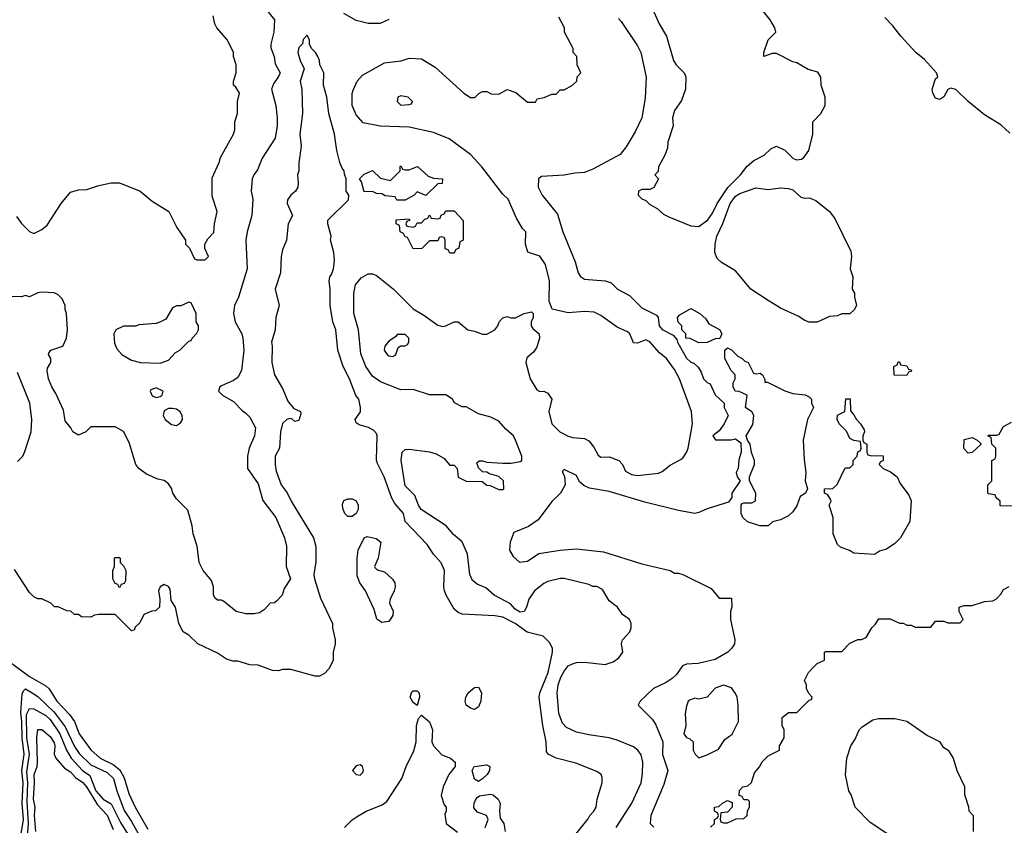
# Model space of a CAD drawing. Header units: inches. Extents: x 1793402 to 1900366, y 320852 to 470679.
# Tile 473 of 604: x 1871741 to 1876567, y 370921 to 374871. Entities that reach past the tile are written whole.
import ezdxf

# ---------------------------------------------------------------- set-up
doc = ezdxf.new("R2010")
doc.units = ezdxf.units.IN
doc.header["$MEASUREMENT"] = 0
doc.layers.add('B8377', color=7, linetype='Continuous')

msp = doc.modelspace()

# ---------------------------------------------------------------- linework, layer by layer
at = {"layer": 'B8377', "color": 4}
for points, elevation in [([(1872946, 374926), (1872989.7, 374869.6), (1872986.6, 374810), (1872972.3, 374750), (1872972.7, 374732.7), (1872988.7, 374690), (1872993.6, 374653.6), (1873017.2, 374610), (1873010, 374592), (1872984.7, 374555.3), (1872975.3, 374530), (1872996, 374450), (1873004, 374390), (1873004, 374350), (1872994, 374290), (1872930, 374192), (1872906.3, 374133.7), (1872889, 374110), (1872881.2, 374090), (1872875.3, 374030), (1872884, 373990), (1872879.3, 373910), (1872856, 373830), (1872849.3, 373790), (1872856, 373650), (1872813.2, 373510), (1872794, 373470), (1872789.3, 373430.7), (1872797.2, 373390), (1872829.3, 373330), (1872834.5, 373310), (1872839.3, 373250), (1872829.2, 373150), (1872810, 373116), (1872790, 373101), (1872730, 373076), (1872722, 373070), (1872715.3, 373050), (1872735.3, 373030), (1872790, 372999), (1872832.7, 372952.7), (1872850, 372942), (1872870, 372922), (1872897.2, 372870), (1872892.7, 372830), (1872865.2, 372770), (1872857.2, 372730), (1872857.2, 372670), (1872910, 372595.3), (1872932.7, 372512.7), (1872996, 372430), (1873039, 372330), (1873048.7, 372290), (1873048, 372190), (1873068, 372130), (1873038, 372082), (1873028, 372050), (1873000.4, 372019.6), (1872990, 372012), (1872969.1, 372010.9), (1872940.4, 371979.6), (1872916.4, 371963.6), (1872890, 371958), (1872850, 371958), (1872802, 371970), (1872739.8, 372019.8), (1872730, 372024.7), (1872710, 372024.7), (1872696.9, 372036.9), (1872691.1, 372051.1), (1872690.9, 372090.9), (1872682, 372122), (1872641, 372170), (1872621, 372210), (1872611, 372290), (1872591, 372350), (1872586, 372390), (1872565.4, 372465.4), (1872510, 372522), (1872491.3, 372550), (1872486.8, 372570), (1872470, 372596), (1872450, 372610.8), (1872418, 372618), (1872362, 372642), (1872324.7, 372670), (1872311.3, 372690), (1872278, 372798), (1872250, 372852), (1872210, 372874), (1872090, 372874), (1872066, 372850), (1872030, 372834), (1872002, 372850), (1871992, 372870), (1871963.5, 372903.5), (1871956.8, 372956.8), (1871918.5, 373038.5), (1871898.8, 373070), (1871882.8, 373110), (1871876, 373150), (1871878, 373162), (1871894, 373190), (1871894, 373210), (1871882, 373230), (1871883.6, 373236.4), (1871894, 373250), (1871952, 373270), (1871971, 373309), (1871976, 373350), (1871971, 373430), (1871964.7, 373450), (1871964.7, 373470), (1871950, 373502), (1871930, 373522), (1871910, 373532), (1871850, 373534), (1871830, 373532), (1871790, 373512), (1871770, 373518), (1871750, 373512), (1871690, 373514)], 208), ([(1874848.5, 374908.5), (1874874.8, 374850), (1874910.8, 374790), (1874946, 374670), (1874958, 374650), (1874998, 374610), (1875006, 374590), (1875004.7, 374530), (1874985.4, 374474.6), (1874950, 374426), (1874941, 374390), (1874944.7, 374350), (1874918, 374270), (1874916.9, 374243.1), (1874904.7, 374210), (1874872, 374150), (1874870, 374126), (1874854, 374110), (1874872, 374090), (1874850, 374048), (1874830, 374038), (1874790, 374038), (1874774, 374030), (1874772, 374010), (1874790, 373992), (1874810, 373984.7), (1874830, 373964.7), (1874865.4, 373945.4), (1874896.9, 373916.9), (1874923.5, 373903.5), (1875030, 373860.7), (1875070, 373856.3), (1875114.5, 373890), (1875137.5, 373922.5), (1875159.7, 373970), (1875211.8, 374048.2), (1875274, 374110), (1875306.8, 374153.2), (1875340.2, 374179.8), (1875390, 374206), (1875423.2, 374236.8), (1875450, 374251.3), (1875490.9, 374230.9), (1875532, 374190), (1875550, 374182.8), (1875572.5, 374187.5), (1875584.7, 374195.3), (1875608.7, 374230), (1875629, 374310), (1875628, 374370), (1875668, 374410), (1875688.7, 374450), (1875688.7, 374490), (1875668.9, 374548.9), (1875668.4, 374588.4), (1875653.6, 374613.6), (1875605.6, 374625.6), (1875550, 374659), (1875530, 374664), (1875450, 374705.2), (1875430, 374704), (1875388, 374690), (1875388, 374710), (1875410, 374772), (1875448, 374810), (1875442, 374830), (1875419, 374870), (1875352.9, 374952.9)], 216), ([(1871726.4, 373906.4), (1871750, 373872), (1871790, 373832), (1871810, 373822), (1871850, 373842), (1871876.5, 373863.5), (1871944, 373970), (1871990, 374024.7), (1872030, 374036), (1872070, 374038), (1872130, 374058), (1872190, 374071), (1872230, 374071.3), (1872332, 374030), (1872390, 373981), (1872472, 373930), (1872511.1, 373851.1), (1872554, 373790), (1872554, 373770), (1872574, 373750), (1872598, 373698), (1872610, 373694), (1872650, 373694), (1872666, 373710), (1872648.4, 373748.4), (1872648, 373770), (1872663.1, 373796.9), (1872692.9, 373827.1), (1872695.3, 373870), (1872708.7, 373930), (1872684.7, 374004.7), (1872684.7, 374095.3), (1872719, 374170), (1872725.6, 374194.4), (1872788.7, 374310), (1872795.3, 374330), (1872795.3, 374370), (1872808.9, 374411.1), (1872809, 374470), (1872818, 374510), (1872800.4, 374540.4), (1872788.7, 374550), (1872788.7, 374570), (1872802, 374610), (1872802, 374650), (1872788.7, 374690), (1872788.7, 374710), (1872759, 374770), (1872708, 374830), (1872698, 374850), (1872688.9, 374888.9)], 212), ([(1873550, 374872), (1873508.4, 374851.6), (1873450, 374852), (1873390, 374866), (1873330, 374901)], 208), ([(1874664, 370910), (1874740.7, 371030), (1874786.8, 371130), (1874794.4, 371174.4), (1874794.8, 371230), (1874786.4, 371266.4), (1874771.3, 371290), (1874750, 371306), (1874670, 371338.8), (1874630, 371350.6), (1874530, 371364), (1874470, 371377.3), (1874421.1, 371401.1), (1874402.4, 371422.4), (1874383.8, 371470), (1874375.8, 371570), (1874380.3, 371610), (1874393.3, 371646.7), (1874410, 371677.2), (1874430, 371702.7), (1874450, 371712.7), (1874470, 371719.3), (1874510, 371721.2), (1874610.9, 371709.1), (1874650, 371722), (1874678, 371742), (1874698, 371770), (1874691.3, 371810), (1874696, 371830), (1874731.3, 371870), (1874738, 371890), (1874738, 371910), (1874730.8, 371930.8), (1874695.3, 371955.3), (1874670.7, 371990.7), (1874630, 372022), (1874596.9, 372076.9), (1874570, 372092), (1874550, 372092), (1874530, 372102), (1874410, 372131), (1874390, 372131), (1874330, 372116), (1874310, 372106), (1874264, 372070), (1874237.2, 372030), (1874225.2, 371990), (1874214, 371970), (1874194.2, 371965.8), (1874170, 371980.7), (1874146.6, 372006.6), (1874066, 372050), (1874025.8, 372085.8), (1873982.8, 372102.8), (1873961.1, 372121.1), (1873947.7, 372150), (1873936.3, 372250), (1873910.4, 372310.4), (1873866.9, 372346.9), (1873831, 372390), (1873709.4, 372469.4), (1873695.6, 372490), (1873677.3, 372537.3), (1873630, 372584.7), (1873611, 372710), (1873616, 372750), (1873630, 372764), (1873650, 372765.2), (1873750, 372752.7), (1873782.7, 372742.7), (1873820.4, 372720.4), (1873850, 372686), (1873870, 372686), (1873886, 372670), (1873890, 372628), (1873928.9, 372608.9), (1874007.3, 372607.3), (1874030, 372588), (1874047.3, 372587.3), (1874090, 372568), (1874110, 372568), (1874114, 372570), (1874112, 372610), (1874090, 372631.3), (1874043.6, 372643.6), (1874030, 372652), (1874010, 372654), (1873990, 372674), (1873982, 372698), (1873992.7, 372707.3), (1874010, 372708), (1874030, 372702), (1874110, 372697.2), (1874150, 372697.2), (1874194.8, 372705.2), (1874202, 372710), (1874202, 372730), (1874172, 372810), (1874162, 372830), (1874123.5, 372863.5), (1874090, 372902), (1874050, 372922), (1873990, 372938), (1873930, 372972), (1873910, 372972), (1873871.6, 372991.6), (1873862, 373010), (1873830, 373031.3), (1873750, 373031.3), (1873670, 373058), (1873610, 373056), (1873510, 373094.8), (1873470, 373122.8), (1873437.3, 373170), (1873412.5, 373232.5), (1873402, 373350), (1873379.3, 373430), (1873379.1, 373530), (1873386.8, 373570), (1873414.4, 373605.6), (1873450, 373625.2), (1873470, 373625.2), (1873490, 373617.2), (1873571.5, 373551.5), (1873670, 373453.2), (1873722.5, 373422.5), (1873790, 373373.2), (1873814, 373366), (1873830, 373369), (1873870, 373389.2), (1873890, 373389.2), (1873938, 373350), (1873970, 373344), (1874010, 373329.2), (1874030, 373329.2), (1874070.4, 373349.6), (1874084.7, 373370), (1874091.3, 373390), (1874110, 373408.7), (1874130, 373415.3), (1874149.1, 373409.1), (1874170.9, 373409.1), (1874214, 373430), (1874250, 373438), (1874258, 373430), (1874258, 373410), (1874248, 373390), (1874248, 373370), (1874256.4, 373356.4), (1874288, 373330), (1874289, 373310), (1874275.6, 373264.4), (1874258.9, 373241.1), (1874227, 373213), (1874222.7, 373190), (1874244, 373110), (1874275.3, 373055.3), (1874290, 373048), (1874310, 373048.7), (1874330, 373039), (1874349.2, 373010), (1874334, 372950), (1874349, 372890), (1874388.7, 372850), (1874430, 372829), (1874450, 372822), (1874510, 372817.2), (1874530, 372805.2), (1874555.5, 372775.5), (1874576.4, 372736.4), (1874590, 372726), (1874630, 372728), (1874678, 372710), (1874695.3, 372690), (1874710, 372658), (1874740.2, 372640.2), (1874770, 372636), (1874872.1, 372647.9), (1874890, 372655.1), (1874930, 372686), (1874990, 372719), (1875010, 372748.7), (1875017.3, 372770), (1875038.8, 372890), (1875034, 372950), (1874975.5, 373110), (1874950, 373156), (1874910.7, 373210), (1874877.1, 373237.1), (1874830, 373290.8), (1874810, 373301), (1874770, 373284), (1874750, 373286.8), (1874731.3, 373330), (1874719.8, 373339.8), (1874670, 373362.8), (1874590, 373420.7), (1874556.1, 373436.1), (1874510, 373440.5), (1874430, 373434), (1874351.3, 373451.3), (1874336, 373490), (1874337.3, 373590), (1874318, 373670), (1874290, 373711.3), (1874231.6, 373731.6), (1874221, 373770), (1874222, 373830), (1874206.4, 373846.4), (1874176.9, 373896.9), (1874136, 373990), (1874110, 374016), (1874006.8, 374150), (1873951, 374210), (1873845.8, 374285.8), (1873770, 374318), (1873650, 374344.4), (1873508.1, 374348.1), (1873424.9, 374364.9), (1873390, 374404.7), (1873370.6, 374450.6), (1873370.8, 374509.2), (1873375.3, 374524.7), (1873396, 374570), (1873421.1, 374598.9), (1873530, 374659), (1873610.7, 374669.3), (1873650, 374682), (1873710, 374679), (1873778, 374638), (1873918, 374510), (1873950, 374488.7), (1873971.6, 374488.4), (1873991.6, 374508.4), (1874010, 374518), (1874030, 374518), (1874052.7, 374507.3), (1874090, 374506), (1874130, 374528), (1874173.6, 374513.6), (1874230, 374466), (1874270, 374466), (1874278, 374482), (1874311.6, 374488.4), (1874350, 374506), (1874370, 374506), (1874390, 374526), (1874410, 374526), (1874451.1, 374548.9), (1874472, 374570), (1874474, 374590), (1874492, 374610), (1874474, 374650), (1874472, 374690), (1874454, 374710), (1874454, 374730), (1874412, 374810), (1874411.1, 374831.1), (1874383.6, 374883.6)], 208), ([(1874676, 374876), (1874690, 374862), (1874770, 374742), (1874786, 374710), (1874810.9, 374589.1), (1874806.4, 374486.4), (1874790.5, 374389.5), (1874758.5, 374321.5), (1874713.2, 374246.8), (1874684.7, 374210), (1874550, 374137.2), (1874510, 374121.2), (1874461.4, 374118.6), (1874410, 374109), (1874298, 374102), (1874284.7, 374090), (1874282.8, 374050), (1874302.8, 374010), (1874377.5, 373917.5), (1874404, 373830), (1874463.5, 373683.5), (1874478, 373630), (1874490, 373612), (1874510, 373598), (1874610.9, 373590.9), (1874639.8, 373579.8), (1874672, 373550), (1874730, 373518.8), (1874790, 373458.8), (1874862.8, 373422.8), (1874871.3, 373410), (1874874.8, 373370), (1874890, 373351), (1874944.7, 373324.7), (1874962, 373302), (1874964.7, 373290), (1875010, 373212), (1875030, 373192), (1875046, 373186), (1875066.4, 373166.4), (1875082, 373142), (1875092, 373110), (1875110, 373092), (1875124.7, 373084.7), (1875150, 373032), (1875194, 372990), (1875194, 372970), (1875214, 372930), (1875194.8, 372890), (1875170, 372855.3), (1875138, 372830), (1875151.6, 372811.6), (1875229.1, 372810.9), (1875250, 372816), (1875276, 372796), (1875278, 372750), (1875266.4, 372713.6), (1875262, 372670), (1875252, 372650), (1875258, 372630), (1875272, 372610), (1875232, 372550), (1875231.6, 372528.4), (1875215.3, 372504.7), (1875110, 372473.2), (1875070, 372454), (1875050, 372449.3), (1874970, 372463.7), (1874804.9, 372504.9), (1874630, 372557), (1874534.2, 372574.2), (1874506.6, 372586.6), (1874485.2, 372605.2), (1874470, 372635.3), (1874410, 372666), (1874402, 372658), (1874402, 372650), (1874412, 372632), (1874414, 372590), (1874391.3, 372550), (1874350, 372508.7), (1874282, 372418), (1874234.4, 372385.6), (1874163.5, 372356.5), (1874144.7, 372310), (1874142, 372270), (1874159.6, 372239.6), (1874191.6, 372211.6), (1874230, 372216), (1874286, 372254), (1874390, 372270.8), (1874470, 372277.3), (1874602.5, 372262.5), (1874790, 372202.8), (1874930, 372171), (1874950, 372158), (1874970, 372158), (1874991.1, 372151.1), (1875130, 372082), (1875170, 372034), (1875230, 372034), (1875231.6, 371991.6), (1875224.7, 371970), (1875224.7, 371930), (1875246, 371830), (1875244.7, 371810), (1875232, 371790), (1875212, 371770), (1875150, 371733.2), (1875066.2, 371713.8), (1875010, 371711.6), (1874990, 371702.7), (1874959.9, 371660.1), (1874939.9, 371640.1), (1874910, 371621.2), (1874847.5, 371592.5), (1874782, 371530), (1874772, 371510), (1874841.4, 371441.4), (1874856.7, 371416.7), (1874894, 371330), (1874892.4, 371267.6), (1874918, 371190), (1874898.8, 371121.2), (1874834.8, 370970), (1874831.3, 370930), (1874850, 370911.3)], 212), ([(1876594.2, 374314.2), (1876550, 374355.3), (1876470, 374404), (1876390, 374469), (1876330, 374529), (1876304.7, 374535.3), (1876290, 374528.7), (1876270, 374493.2), (1876256.7, 374483.3), (1876250, 374479.5), (1876230, 374486.6), (1876216.9, 374510), (1876213, 374530), (1876230, 374581), (1876242, 374590), (1876234, 374610), (1876175.8, 374675.8), (1876133.2, 374710), (1876059.3, 374790), (1876021.2, 374841.2), (1875981.3, 374881.3)], 212), ([(1874461, 370870), (1874527.1, 370952.9), (1874536, 370970), (1874556, 370990), (1874566, 371010), (1874571.3, 371050), (1874596, 371130), (1874595.3, 371155.3), (1874590.7, 371170.7), (1874570, 371184.7), (1874466.4, 371226.4), (1874370, 371251), (1874332, 371270), (1874323.5, 371283.5), (1874322, 371330), (1874305.5, 371410), (1874287.5, 371547.5), (1874291, 371571), (1874332.2, 371670), (1874353.4, 371770), (1874353, 371790), (1874337.7, 371817.8), (1874307.7, 371847.7), (1874228, 371868), (1874170.2, 371910.2), (1874110, 371941.6), (1874070, 371948), (1873910, 371955.5), (1873890, 371964), (1873870, 371980.7), (1873830.7, 372050), (1873824, 372070), (1873820.7, 372090), (1873824, 372170), (1873807.5, 372207.5), (1873770, 372251), (1873738, 372298), (1873631.3, 372410), (1873622.8, 372450), (1873579.5, 372499.5), (1873565.5, 372525.5), (1873528, 372630), (1873494.2, 372694.2), (1873490.4, 372710.4), (1873494, 372830), (1873490, 372842), (1873477.3, 372857.3), (1873451.3, 372871.3), (1873404.5, 372884.5), (1873390, 372894), (1873386, 372910), (1873411.6, 372948.4), (1873411.3, 372970), (1873402.8, 373010), (1873388.4, 373028.4), (1873358, 373110), (1873326, 373170), (1873301, 373250), (1873290.6, 373350), (1873276, 373390), (1873262.8, 373470), (1873262.8, 373550), (1873258, 373590), (1873261, 373610), (1873270, 373622), (1873279.3, 373650), (1873283.7, 373690), (1873280.4, 373730), (1873264.9, 373790), (1873267.3, 373810), (1873251.3, 373870), (1873251.6, 373888.4), (1873352.7, 373987.3), (1873354, 374010), (1873342, 374030), (1873342, 374090), (1873332.7, 374112.7), (1873332, 374130), (1873322, 374142), (1873311, 374170), (1873296, 374230), (1873284, 374310), (1873257.1, 374410), (1873247.3, 374490), (1873231, 374550), (1873232, 374610), (1873212, 374650), (1873211.3, 374670), (1873202, 374690), (1873191.3, 374710), (1873171, 374730), (1873162, 374750), (1873162, 374770), (1873150, 374794), (1873130, 374774), (1873127.3, 374752.7), (1873110, 374734), (1873104, 374710), (1873115.3, 374670), (1873135.3, 374630), (1873116, 374570), (1873123.7, 374530), (1873127, 374410), (1873114.5, 374310), (1873120.7, 374250), (1873109.5, 374169.5), (1873109.3, 374130), (1873102.7, 374110), (1873106.6, 374070), (1873103.7, 374050), (1873092.3, 374030), (1873069.5, 374010), (1873053.3, 373986.7), (1873051.5, 373970), (1873078, 373910), (1873057.2, 373870), (1873049.3, 373790), (1873030, 373742), (1873022.7, 373710), (1873019.3, 373630), (1872992.7, 373550), (1873012.3, 373470), (1872996, 373410), (1872992.7, 373350), (1872975.3, 373290), (1872979, 373270), (1872977, 373190), (1872989.5, 373129.5), (1873030, 373062), (1873056.9, 372996.9), (1873084.8, 372964.8), (1873118, 372950), (1873119, 372939), (1873110, 372906), (1873090, 372901), (1873074.4, 372914.4), (1873064.7, 372915.3), (1873050, 372911.3), (1873029.5, 372890.5), (1873019, 372850), (1873014, 372770), (1872994, 372730), (1872992.7, 372690), (1872997.5, 372657.5), (1873022.7, 372590), (1873051.7, 372551.7), (1873072.3, 372510), (1873180.9, 372330), (1873192.1, 372287.9), (1873192.1, 372212.1), (1873183.7, 372150), (1873186.6, 372130), (1873214.8, 372034.8), (1873274, 371910), (1873274, 371890), (1873288, 371830), (1873288, 371810), (1873278, 371770), (1873278, 371730), (1873258, 371690), (1873234.6, 371665.4), (1873210, 371652), (1873190, 371652), (1873070, 371684.7), (1873030, 371684.7), (1873010, 371678), (1872979.6, 371679.6), (1872910, 371706), (1872870, 371707.3), (1872810, 371726), (1872786.4, 371726.4), (1872755.3, 371735.3), (1872710, 371764.7), (1872614, 371810), (1872570, 371854), (1872542, 371870), (1872522, 371910), (1872504.7, 371990), (1872483.6, 372023.6), (1872478, 372078), (1872470, 372092), (1872450, 372102), (1872429, 372091), (1872422, 372070), (1872428, 372030), (1872426, 371990), (1872407.3, 371972.7), (1872388.4, 371971.6), (1872350, 371954), (1872330, 371914), (1872307.3, 371892.7), (1872302, 371878), (1872290, 371874), (1872210, 371954), (1872130, 371954), (1872108.4, 371951.6), (1872090, 371942), (1872043.6, 371943.6), (1872030, 371954), (1872010, 371954), (1871991.6, 371971.6), (1871972.7, 371972.7), (1871930, 371992), (1871912.7, 371992.7), (1871894, 372010), (1871850, 372032), (1871830, 372032), (1871810, 372042), (1871790, 372062), (1871715.3, 372175.3)], 204), ([(1871730, 372704), (1871756, 372730), (1871767.1, 372752.9), (1871797.3, 372850), (1871800.7, 372910), (1871790.7, 372990), (1871730, 373141)], 204), ([(1876630, 372486), (1876547.3, 372487.3), (1876546, 372510), (1876527.3, 372527.3), (1876522, 372542), (1876490, 372546), (1876486, 372550), (1876486, 372590), (1876506, 372610), (1876506, 372710), (1876522, 372718), (1876526, 372730), (1876526, 372770), (1876506, 372790), (1876502, 372822), (1876486, 372830), (1876490, 372834), (1876530, 372834), (1876542, 372838), (1876563.1, 372876.9), (1876602, 372898)], 212), ([(1875127.3, 370912.7), (1875146, 370930), (1875146, 370950), (1875162, 370958), (1875166, 370970), (1875162, 370982), (1875146, 370990), (1875146, 371010), (1875167.3, 371012.7), (1875186, 371030), (1875210, 371042), (1875232.7, 371032.7), (1875234, 371010), (1875210, 370986), (1875178, 370982), (1875174, 370950), (1875178, 370938), (1875190, 370934), (1875210, 370934), (1875252.7, 370952.7), (1875290, 370954), (1875306, 370970), (1875308.4, 370991.6), (1875318, 371010), (1875318, 371038), (1875310, 371046), (1875290, 371046), (1875282, 371062), (1875268, 371068), (1875268.4, 371091.6), (1875286, 371110), (1875310, 371114), (1875328.4, 371131.6), (1875342, 371178), (1875368, 371210), (1875378, 371230), (1875410, 371262), (1875466, 371290), (1875466, 371310), (1875488, 371350), (1875488, 371390), (1875478, 371410), (1875478, 371450), (1875510, 371474), (1875550, 371474), (1875610, 371534), (1875622, 371538), (1875626, 371550), (1875610, 371566), (1875598, 371590), (1875598, 371610), (1875588.4, 371631.6), (1875608, 371670), (1875630, 371694), (1875650, 371714), (1875686, 371730), (1875686, 371770), (1875690, 371774), (1875770, 371774), (1875810, 371814), (1875848.4, 371831.6), (1875867.3, 371832.7), (1875890, 371842), (1875918, 371890), (1875934.6, 371905.4), (1875952.7, 371932.7), (1876007.3, 371932.7), (1876052.7, 371912.7), (1876071.6, 371911.6), (1876090, 371902), (1876110, 371902), (1876130, 371892), (1876207.3, 371892.7), (1876230, 371922), (1876270, 371922), (1876290, 371914), (1876350, 371914), (1876366, 371930), (1876346, 371970), (1876346, 371990), (1876370, 371998), (1876410, 371998), (1876470, 372018), (1876510, 372022), (1876528.4, 372031.6), (1876550, 372054), (1876563.1, 372076.9), (1876590, 372092)], 212), ([(1871690, 371724), (1871790, 371650.4), (1871870, 371604.4), (1871886, 371590), (1871923.1, 371530), (1871984.7, 371464.7), (1872010, 371430.5), (1872033.4, 371370), (1872090, 371290.5), (1872136.3, 371250), (1872199.5, 371219.5), (1872232.8, 371192.8), (1872254, 371154), (1872276.3, 371076.3), (1872307, 371010), (1872370, 370903)], 196), ([(1871747.6, 370870), (1871759.3, 370950), (1871753.9, 371030), (1871758.5, 371130), (1871751.6, 371190), (1871763.9, 371270), (1871753.1, 371350), (1871752.2, 371430), (1871746.1, 371473.9), (1871754.2, 371565.8), (1871759.3, 371580.7), (1871770, 371590.4), (1871810, 371566.4), (1871831.3, 371551.3), (1871910, 371476), (1871963.6, 371403.6), (1872010, 371308), (1872033, 371273), (1872090, 371218), (1872170, 371180.3), (1872200.3, 371150), (1872217.4, 371090), (1872254.1, 370994.1), (1872290, 370940.5), (1872330, 370866.7)], 192), ([(1871779.8, 370870), (1871784.5, 370930), (1871778.3, 371038.3), (1871781.6, 371130), (1871776.4, 371183.6), (1871789.9, 371270), (1871775.6, 371350), (1871775.2, 371464.8), (1871790, 371494), (1871810, 371492), (1871870, 371459), (1871890, 371440.3), (1871938.6, 371370), (1871971.3, 371290), (1871994, 371250), (1872049.3, 371189.3), (1872085.4, 371165.4), (1872115.2, 371090), (1872150, 371048.9), (1872190, 371026), (1872235.1, 370935.1), (1872281.7, 370861.7)], 188), ([(1873332.7, 370910), (1873371.4, 370948.6), (1873394.9, 370965.1), (1873439, 370990), (1873518.3, 371021.7), (1873541.5, 371038.5), (1873614, 371150), (1873636.2, 371210), (1873673.8, 371286.2), (1873685.1, 371330), (1873686, 371410), (1873695.9, 371444.1), (1873710, 371461), (1873750, 371427.7), (1873764.6, 371390), (1873761.6, 371330), (1873770, 371311), (1873810, 371266), (1873852, 371250), (1873876, 371230), (1873876, 371210), (1873844, 371170), (1873817.3, 371110), (1873807.7, 371067.7), (1873821, 371021), (1873832, 371010), (1873832, 370990), (1873824.7, 370975.3), (1873831, 370930), (1873887.3, 370887.3)], 196), ([(1876045.6, 370845.6), (1875910, 370935.3), (1875835.3, 371010), (1875817.2, 371070), (1875805.2, 371090), (1875789.3, 371169.3), (1875795.3, 371250), (1875815.3, 371310), (1875836.5, 371343.5), (1875855.3, 371390), (1875870, 371404.7), (1875922, 371438), (1875950, 371444.7), (1876030, 371444.7), (1876090, 371431.3), (1876190, 371362), (1876250, 371332), (1876265.4, 371305.4), (1876291.3, 371290), (1876316, 371250), (1876334.8, 371190), (1876371.1, 371111.1), (1876371.6, 371071.6), (1876391.6, 371011.6), (1876392.7, 370992.7), (1876414, 370970), (1876414, 370890)], 208), ([(1871821.1, 370890), (1871814.3, 370970), (1871817.4, 371010), (1871809, 371050), (1871814, 371130), (1871811.5, 371170), (1871826.3, 371210), (1871828.3, 371230), (1871825.2, 371350), (1871830, 371391.3), (1871850, 371391), (1871890, 371357.3), (1871910, 371324.7), (1871913.7, 371310), (1871910.6, 371270), (1871918.8, 371250), (1871961.4, 371201.4), (1871990, 371183.1), (1872015.2, 371155.2), (1872051, 371131), (1872068.8, 371110), (1872122.1, 371022.1), (1872170.2, 370970.2), (1872200.2, 370900.2)], 184), ([(1874022, 370910), (1874037.2, 370950), (1874028.7, 370970), (1873985.4, 370985.4), (1873967.2, 371007.2), (1873969.4, 371030), (1873975.9, 371044.1), (1873983.3, 371056.7), (1873995.1, 371064.9), (1874046.8, 371073.2), (1874062, 371070), (1874086.8, 371050), (1874096.3, 371030), (1874092.7, 370990), (1874095.5, 370955.5), (1874114.8, 370930), (1874121, 370890)], 196)]:
    msp.add_lwpolyline(points, dxfattribs=dict(at, elevation=elevation))
for points, elevation in [([(1873610, 374498), (1873594, 374490), (1873592, 374470), (1873610, 374452), (1873650, 374454), (1873662, 374458), (1873666, 374470), (1873646, 374490)], 212), ([(1873630, 374134), (1873650, 374134), (1873691.6, 374151.6), (1873743.6, 374103.6), (1873770, 374094), (1873814, 374090), (1873812.7, 374067.3), (1873790, 374066), (1873731.6, 374008.4), (1873690, 374026), (1873674, 374010), (1873630, 373986), (1873590, 373986), (1873582, 374002), (1873532.7, 374007.3), (1873516.4, 374016.4), (1873490, 374018), (1873470, 374028), (1873430, 374026), (1873416.4, 374076.4), (1873406, 374090), (1873430, 374114), (1873470, 374131.3), (1873510, 374094), (1873558, 374082), (1873606, 374130), (1873606, 374150), (1873610, 374154), (1873618, 374138)], 204), ([(1875590, 373996), (1875610, 373998), (1875643.5, 373983.5), (1875710.5, 373930.5), (1875735.9, 373895.9), (1875815.3, 373735.3), (1875818, 373710), (1875811.3, 373650), (1875824.7, 373610), (1875822, 373550), (1875832, 373530), (1875832, 373510), (1875842, 373470), (1875831.1, 373448.9), (1875810, 373428), (1875770, 373428), (1875750, 373418), (1875710, 373415.3), (1875650, 373388), (1875610, 373388), (1875590, 373395.3), (1875556.5, 373416.5), (1875470, 373456), (1875410, 373493.2), (1875324, 373550), (1875250, 373639), (1875180.2, 373680.2), (1875160.2, 373700.2), (1875149, 373730), (1875149.3, 373770), (1875158, 373810), (1875188.2, 373871.8), (1875223.6, 373970), (1875250, 374004.9), (1875270, 374019.3), (1875350, 374046), (1875410, 374038.8), (1875470, 374046.8), (1875510, 374042.8), (1875530, 374036), (1875570, 374001)], 212), ([(1873850, 373726), (1873842, 373742), (1873827.3, 373747.3), (1873826, 373790), (1873822, 373802), (1873810, 373806), (1873798, 373802), (1873790, 373786), (1873750, 373786), (1873711.6, 373748.4), (1873670, 373748), (1873642, 373802), (1873630, 373806), (1873622, 373822), (1873606, 373830), (1873602, 373862), (1873586, 373870), (1873586, 373890), (1873650, 373894), (1873652.7, 373887.3), (1873638, 373882), (1873634, 373870), (1873638, 373858), (1873670, 373854), (1873682, 373858), (1873690, 373874), (1873710, 373874), (1873727.3, 373892.7), (1873742, 373898), (1873750, 373914), (1873758, 373898), (1873790, 373894), (1873802, 373898), (1873807.3, 373912.7), (1873822, 373918), (1873830, 373934), (1873870, 373934), (1873914, 373886), (1873914, 373790), (1873898, 373782), (1873894, 373750), (1873878, 373742), (1873870, 373726)], 204), ([(1872570, 373486), (1872531.6, 373468.4), (1872510, 373468), (1872490, 373458), (1872456.9, 373403.1), (1872431.1, 373388.9), (1872410, 373382), (1872325.4, 373374.6), (1872311.3, 373368.7), (1872250, 373368.7), (1872212, 373350), (1872202, 373330), (1872205.4, 373285.4), (1872216.9, 373256.9), (1872242, 373230), (1872290, 373201), (1872334, 373190), (1872430, 373186), (1872470, 373202), (1872503.1, 373236.9), (1872526, 373250), (1872570, 373294), (1872582, 373298), (1872586, 373310), (1872610, 373334), (1872618, 373350), (1872618, 373370), (1872606, 373390), (1872606, 373430), (1872582, 373482)], 212), ([(1875070, 373286), (1875027.3, 373307.3), (1875006, 373310), (1875006, 373330), (1874986, 373350), (1874986, 373370), (1874968.4, 373388.4), (1874966, 373410), (1874976.4, 373423.6), (1875030, 373454), (1875074, 373430), (1875103.6, 373403.6), (1875119.6, 373379.6), (1875171, 373351), (1875182, 373330), (1875172.7, 373307.3), (1875150, 373306), (1875110, 373288)], 212), ([(1873630, 373328), (1873592, 373328), (1873583.6, 373316.4), (1873550, 373295.3), (1873531, 373270), (1873528.2, 373250), (1873542, 373230), (1873550, 373223), (1873570, 373219.1), (1873585.2, 373230), (1873596.4, 373263.6), (1873608.7, 373271.3), (1873630, 373271.3), (1873642, 373278), (1873648.7, 373290), (1873648, 373310)], 212), ([(1875350, 373134), (1875370, 373138), (1875382, 373130), (1875394, 373106), (1875394, 373094), (1875406, 373094), (1875491, 373051), (1875530, 373038), (1875591.1, 373031.1), (1875610, 373022), (1875622, 373010), (1875622, 372990), (1875632, 372970), (1875602, 372910), (1875581, 372810), (1875585.4, 372714.6), (1875594.8, 372650), (1875591.3, 372610), (1875602, 372570), (1875592, 372550), (1875566.8, 372533.2), (1875550, 372488), (1875530, 372458), (1875510, 372438), (1875470, 372419), (1875431.1, 372408.9), (1875410, 372389.2), (1875368.9, 372388.9), (1875308.4, 372408.4), (1875286, 372430), (1875278, 372450), (1875278, 372490), (1875282, 372498), (1875290, 372502), (1875330, 372502), (1875348, 372512), (1875348.7, 372550), (1875318, 372610), (1875318, 372630), (1875342, 372690), (1875342, 372710), (1875328.4, 372748.4), (1875322, 372790), (1875308.7, 372808.7), (1875302, 372830), (1875334.5, 372885.5), (1875339.3, 372930), (1875330, 372948.7), (1875298, 372970), (1875306, 373030), (1875267.3, 373047.3), (1875248.7, 373048.7), (1875238, 373070), (1875238, 373090), (1875248, 373110), (1875248, 373130), (1875228, 373150), (1875198, 373210), (1875198, 373250), (1875210, 373262), (1875230, 373252), (1875261, 373221), (1875282, 373210), (1875296, 373196), (1875311.3, 373190), (1875338, 373138)], 212), ([(1876090, 373126), (1876027.3, 373127.3), (1876026, 373170), (1876042, 373178), (1876047.3, 373192.7), (1876052.7, 373192.7), (1876058, 373178), (1876090, 373174), (1876098, 373158), (1876112.7, 373152.7), (1876110, 373146), (1876098, 373142)], 212), ([(1872410, 373065.2), (1872384.5, 373055.5), (1872381, 373050), (1872390, 373026), (1872410, 373018.8), (1872430, 373022.8), (1872439, 373030), (1872444, 373050)], 212), ([(1875930, 372249), (1875830, 372255.3), (1875808.9, 372268.9), (1875764.7, 372284.7), (1875750, 372298), (1875729, 372350), (1875728.7, 372430), (1875708.7, 372490), (1875718, 372510), (1875716.4, 372516.4), (1875702, 372542), (1875686, 372550), (1875686, 372570), (1875727.3, 372572.7), (1875748.4, 372591.6), (1875786, 372670), (1875790, 372674), (1875810, 372674), (1875826, 372690), (1875826, 372710), (1875846, 372730), (1875848.7, 372751.3), (1875862, 372758), (1875866, 372770), (1875862, 372802), (1875830, 372808), (1875810, 372818), (1875794, 372854), (1875758, 372890), (1875748, 372910), (1875748.9, 372931.1), (1875786, 372950), (1875790, 373012), (1875811.3, 373011.3), (1875812.7, 372952.7), (1875830, 372934), (1875842, 372910), (1875862, 372890), (1875879.6, 372859.6), (1875882, 372850), (1875874, 372830), (1875874, 372810), (1875878, 372798), (1875894, 372790), (1875894, 372750), (1875898, 372738), (1875910, 372734), (1875972.7, 372732.7), (1875974, 372710), (1875958, 372702), (1875954, 372690), (1875974, 372670), (1876010, 372654), (1876042, 372630), (1876056.9, 372596.9), (1876099.8, 372539.8), (1876111.1, 372511.1), (1876104.7, 372410), (1876058, 372330), (1876030, 372302), (1875990, 372275.3), (1875955.3, 372264.7)], 212), ([(1872490, 372965.1), (1872470, 372963.7), (1872450, 372953.2), (1872444.9, 372930), (1872454, 372910), (1872485.5, 372885.5), (1872510, 372881.6), (1872530, 372894), (1872538.7, 372910), (1872537.6, 372930), (1872528, 372948), (1872510, 372960.7)], 212), ([(1876390, 372746), (1876368.4, 372768.4), (1876370, 372812), (1876410, 372822), (1876434, 372810), (1876452.7, 372792.7), (1876452.7, 372787.3), (1876410, 372748)], 212), ([(1873350, 372435.3), (1873335.3, 372450), (1873325.2, 372474.8), (1873324, 372496), (1873330, 372514), (1873350, 372522), (1873370, 372522), (1873390, 372512), (1873401, 372490), (1873401, 372470), (1873390, 372449), (1873370, 372435.3)], 196), ([(1873516, 371916), (1873492.1, 371932.1), (1873478.4, 371978.4), (1873436.2, 372070), (1873407.6, 372110), (1873396, 372144), (1873395.6, 372230), (1873400.9, 372270), (1873429.3, 372330.7), (1873443.7, 372336.3), (1873487.9, 372327.9), (1873510.8, 372310), (1873498, 372230), (1873480.7, 372190), (1873483.8, 372183.8), (1873493.7, 372173.7), (1873530, 372163), (1873567.7, 372127.7), (1873579.5, 372110), (1873581.7, 372090), (1873576.9, 372070), (1873557.1, 372030), (1873553.4, 372010), (1873571.6, 371971.6), (1873570.4, 371950), (1873550, 371920.9)], 196), ([(1872230, 372086), (1872222, 372102), (1872210, 372106), (1872198, 372130), (1872198, 372170), (1872206, 372190), (1872206, 372230), (1872210, 372234), (1872230, 372234), (1872234, 372230), (1872234, 372210), (1872250, 372194), (1872262, 372170), (1872259.6, 372120.4), (1872252.7, 372107.3), (1872238, 372102)], 204), ([(1873690, 371508.7), (1873670, 371522.7), (1873655.1, 371550), (1873660.9, 371570), (1873670, 371580.7), (1873690, 371581), (1873698.8, 371570), (1873700.7, 371550)], 196), ([(1873970, 371489.5), (1873950, 371495.1), (1873929.6, 371509.6), (1873924.5, 371530), (1873927.3, 371550), (1873939.3, 371570), (1873970, 371596), (1873990, 371598), (1874004, 371570), (1874001.6, 371530), (1873990, 371501.2)], 196), ([(1875190, 371608.7), (1875150, 371593.2), (1875110, 371549.2), (1875070, 371539), (1875050, 371544), (1875025.2, 371534.8), (1875018, 371530), (1875010, 371506), (1875002.8, 371470), (1875006.8, 371410), (1874996, 371370), (1875010, 371351.3), (1875025.4, 371345.4), (1875042, 371330), (1875042, 371290), (1875052, 371270), (1875070, 371252), (1875110, 371266), (1875166.3, 371293.7), (1875198, 371342), (1875232.7, 371367.3), (1875264, 371430), (1875262.7, 371510), (1875257.2, 371550), (1875250, 371568), (1875230, 371595.3)], 216), ([(1873410, 371218), (1873390, 371213), (1873373, 371190), (1873390, 371170.6), (1873410, 371167.3), (1873422, 371178), (1873427, 371190), (1873422, 371210)], 204), ([(1873990, 371135.3), (1873970, 371148), (1873959, 371190), (1873968, 371210), (1874030, 371217.3), (1874044.7, 371210), (1874044, 371190), (1874033, 371170), (1874010, 371149)], 196)]:
    msp.add_lwpolyline(points, close=True, dxfattribs=dict(at, elevation=elevation))

doc.saveas('drawing.dxf')
